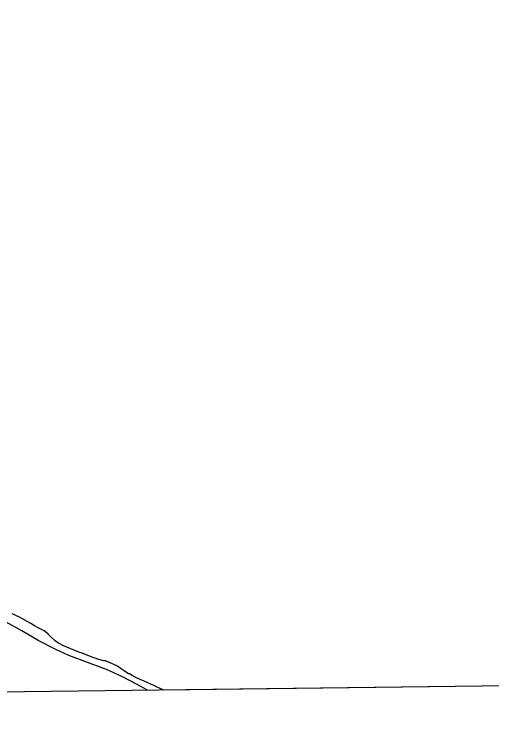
# Model space of a CAD drawing. Extents: x 3715084 to 3753216, y 488173 to 513963.
# Drawn here: x 3725496 to 3726579, y 493591 to 495205 of the extents above; entities that cross this region are included whole.
import ezdxf

# ---------------------------------------------------------------- set-up
doc = ezdxf.new("R2010")
doc.units = 0
for name, color, linetype in [('V-GRID-FRAM', 7, 'Continuous'), ('V-SITE-VEGE', 7, 'Continuous'), ('V-TOPO-SHOR', 7, 'Continuous')]:
    doc.layers.add(name, color=color, linetype=linetype)

msp = doc.modelspace()

# ---------------------------------------------------------------- linework, layer by layer
at = {"layer": 'V-GRID-FRAM'}
msp.add_lwpolyline([(3719350.3, 493590.7), (3719130.8, 511772.1), (3750813.3, 512168.5), (3751048.6, 493987.2), (3719350.3, 493590.7)], dxfattribs=at)
at = {"layer": 'V-SITE-VEGE'}
for p, q in [((3725499.5, 493840.6), (3725491.3, 493844.9)), ((3725507.7, 493836.8), (3725499.5, 493840.6)), ((3725533.3, 493822.4), (3725507.7, 493836.8)), ((3725541.5, 493817), (3725533.3, 493822.4)), ((3725549.7, 493813.2), (3725541.5, 493817)), ((3725556.2, 493809.5), (3725549.7, 493813.2)), ((3725563.3, 493805.7), (3725556.2, 493809.5)), ((3725566.6, 493803.6), (3725563.3, 493805.7)), ((3725572.6, 493798.7), (3725566.6, 493803.6)), ((3725578.1, 493793.3), (3725572.6, 493798.7)), ((3725588.5, 493783.6), (3725578.1, 493793.3)), ((3725596.1, 493778.3), (3725588.5, 493783.6)), ((3725607.6, 493771.8), (3725596.1, 493778.3)), ((3725615.2, 493769.2), (3725607.6, 493771.8)), ((3725642.5, 493758), (3725615.2, 493769.2)), ((3725649.6, 493755.3), (3725642.5, 493758)), ((3725673.6, 493745.7), (3725649.6, 493755.3)), ((3725679.6, 493744.1), (3725673.6, 493745.7)), ((3725685.6, 493742), (3725679.6, 493744.1)), ((3725699.2, 493738.3), (3725685.6, 493742)), ((3725702.4, 493737.7), (3725699.2, 493738.3)), ((3725704.6, 493736.7), (3725702.4, 493737.7)), ((3725711.7, 493734.5), (3725704.6, 493736.7)), ((3725729.7, 493726), (3725711.7, 493734.5)), ((3725736.3, 493721.1), (3725729.7, 493726)), ((3725745, 493715.2), (3725736.3, 493721.1)), ((3725754.8, 493708.8), (3725745, 493715.2)), ((3725757, 493708.3), (3725754.8, 493708.8)), ((3725763, 493704.5), (3725757, 493708.3)), ((3725769.6, 493700.7), (3725763, 493704.5)), ((3725781.6, 493695.4), (3725769.6, 493700.7)), ((3725790.3, 493691.7), (3725781.6, 493695.4)), ((3725813.7, 493681), (3725790.3, 493691.7)), ((3725829.6, 493673.5), (3725813.7, 493681)), ((3727512.2, 493692.8), (3725833.2, 493671.8)), ((3725833.2, 493671.8), (3725829.6, 493673.5))]:
    msp.add_line(p, q, dxfattribs=at)
at = {"layer": 'V-TOPO-SHOR'}
msp.add_lwpolyline([(3725798.1, 493671.4), (3725773.2, 493685.1), (3725739.8, 493702.4), (3725704.7, 493718.5), (3725656.1, 493736.2), (3725619.2, 493749.9), (3725589.9, 493763.7), (3725550, 493784.4), (3725513.1, 493805.7), (3725477.3, 493825.9)], dxfattribs=at)

doc.saveas('drawing.dxf')
